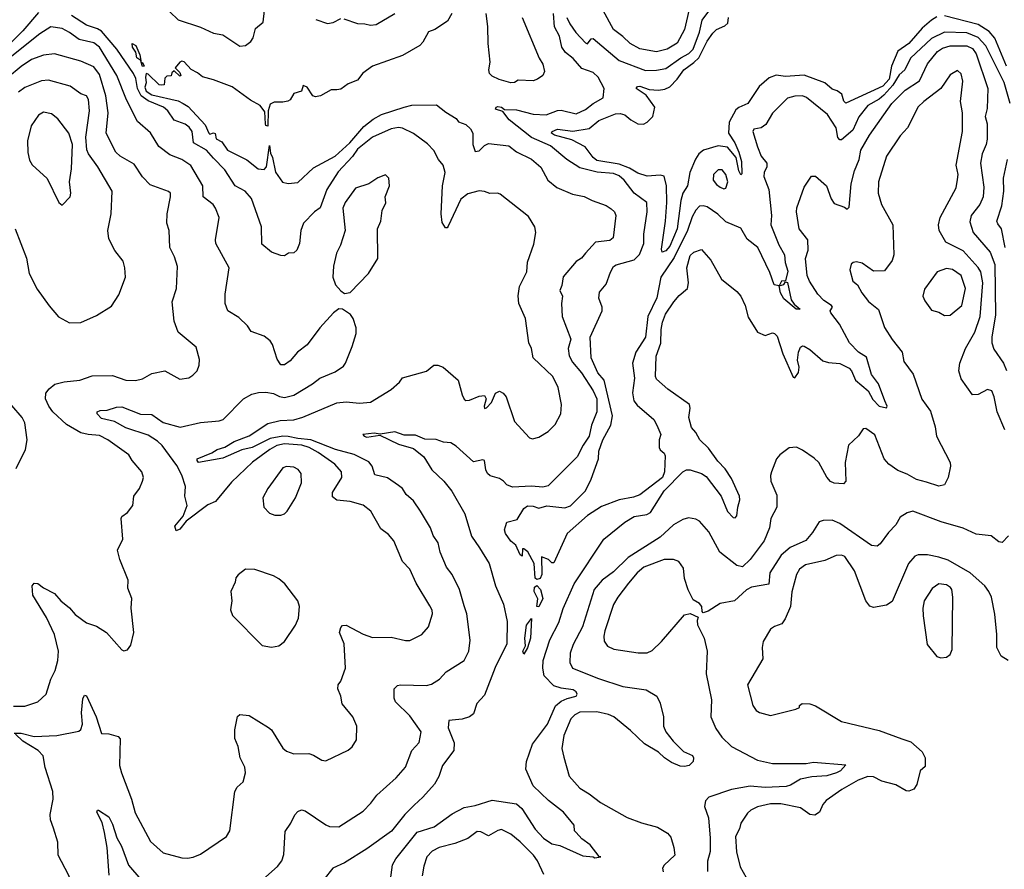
# Model space of a CAD drawing. Extents: x 1268547 to 1425625, y 515768 to 616754.
# Tile 369 of 507: x 1336078 to 1341345, y 589679 to 594223. Entities that reach past the tile are written whole.
import ezdxf

# ---------------------------------------------------------------- set-up
doc = ezdxf.new("R2010")
doc.units = 0

msp = doc.modelspace()

# ---------------------------------------------------------------- linework, layer by layer
at = {"layer": '0CON10XD'}
for points in [[(1339669.1, 594325), (1339635, 594170), (1339595, 594096.5), (1339540.8, 594065), (1339485, 594050), (1339395, 594067.1), (1339343.3, 594095), (1339305, 594133.5), (1339255, 594170), (1339154.8, 594354.8)], [(1336179.3, 594260.7), (1336095, 594162.7), (1335965, 594033.3)], [(1337315, 589567.5), (1337456.5, 589693.5), (1337479.5, 589725), (1337490.9, 589759.1), (1337498.6, 589881.4), (1337527.8, 589925), (1337549.1, 589970.9), (1337565, 589988.1), (1337585, 589996.7), (1337605, 589991.1), (1337715, 589916), (1337735, 589907.5), (1337785, 589905.7), (1337915, 589990.6), (1337957.1, 590032.9), (1337988.1, 590075), (1338091.4, 590168.6), (1338142.5, 590225), (1338175.7, 590315), (1338215, 590356.7), (1338225.5, 590415), (1338165, 590500.5), (1338087.8, 590575), (1338080.6, 590595), (1338081.2, 590645), (1338098.8, 590661.2), (1338114.4, 590665.6), (1338255, 590662.9), (1338280.4, 590669.6), (1338323.7, 590696.3), (1338360, 590735), (1338455.8, 590795), (1338481.1, 590845), (1338487.9, 590905), (1338469.2, 591045), (1338455, 591088.8), (1338430.4, 591175), (1338392.1, 591255), (1338361.8, 591295), (1338327.8, 591375), (1338316.7, 591425), (1338289.4, 591465), (1338275.5, 591505.5), (1338221.4, 591595), (1338185, 591649.2), (1338145, 591684.2), (1338125.6, 591715), (1338105, 591731.5), (1338045, 591772.2), (1337978.5, 591788.5), (1337963.3, 591835), (1337945, 591857.5), (1337866.9, 591896.9), (1337766.9, 591925), (1337635, 591976.6), (1337565, 591982.4), (1337515, 591994.3), (1337485, 591995.6), (1337417.4, 591982.6), (1337322.3, 591935), (1337267.1, 591922.9), (1337165, 591877.8), (1337035, 591854.5), (1337026.5, 591865), (1337027.1, 591875), (1337105, 591906.9), (1337134, 591925), (1337175, 591936.8), (1337225, 591967.3), (1337305, 591996.5), (1337405, 592063.3), (1337470.9, 592079.1), (1337545, 592083.4), (1337593.1, 592096.9), (1337775, 592172.9), (1337825, 592179.1), (1337895, 592172.5), (1337955, 592176.7), (1338065.5, 592244.5), (1338110, 592285), (1338125, 592306.7), (1338255, 592343.3), (1338292.5, 592375), (1338315, 592376), (1338343.6, 592363.6), (1338423.8, 592295), (1338445.7, 592215.7), (1338455, 592193.3), (1338465, 592186.2), (1338485, 592187.1), (1338535, 592209.4), (1338565, 592212.5), (1338573.3, 592195), (1338562, 592155), (1338565, 592143.3), (1338575, 592146.7), (1338601.2, 592175), (1338624, 592226), (1338645, 592236.2), (1338665, 592226.2), (1338680, 592205), (1338725, 592073.3), (1338805, 591986.2), (1338821.7, 591981.7), (1338855, 591990), (1338905, 592020), (1338943, 592057), (1338973.1, 592115), (1338975.6, 592165), (1338958.2, 592255), (1338929.5, 592315), (1338824, 592415), (1338816.4, 592463.6), (1338801.4, 592495), (1338784.4, 592625), (1338747.8, 592705), (1338743.7, 592746.3), (1338751.3, 592795), (1338790.4, 592875), (1338793.6, 592926.4), (1338827.8, 593022.2), (1338838.8, 593085), (1338833.1, 593115), (1338800.6, 593170.6), (1338649.1, 593289.1), (1338634.2, 593294.2), (1338592.7, 593292.7), (1338564.1, 593304.1), (1338535, 593307.1), (1338475, 593292.2), (1338437.1, 593262.9), (1338370.7, 593119.3), (1338365, 593110), (1338355, 593110), (1338337.7, 593137.7), (1338332.2, 593185), (1338340, 593335), (1338354.5, 593405), (1338344, 593444), (1338318.5, 593475), (1338293, 593523), (1338258.8, 593558.8), (1338185, 593614.4), (1338125, 593643.4), (1338105, 593646.8), (1338065, 593638.7), (1337965, 593594.7), (1337885, 593530.2), (1337858.4, 593491.6), (1337781.4, 593408.6), (1337721.1, 593315), (1337685, 593216.9), (1337654.4, 593195), (1337595.6, 593135), (1337582.5, 593095), (1337574.5, 593025), (1337560.6, 592989.4), (1337545, 592975.7), (1337515.9, 592974.1), (1337495, 592960), (1337475, 592960.8), (1337425, 592979.2), (1337372.9, 593022.9), (1337371.3, 593115), (1337317.2, 593267.2), (1337284.2, 593305), (1337231.4, 593335), (1337175, 593419.4), (1337115, 593481.9), (1337076.8, 593525), (1337008.5, 593565), (1337000.3, 593625), (1336985, 593648.8), (1336963.2, 593663.2), (1336905, 593685.4), (1336871.2, 593735), (1336846.7, 593755), (1336765, 593788.9), (1336727.5, 593815), (1336707.8, 593855), (1336698.9, 593908.9), (1336686.8, 593935), (1336596.8, 594065), (1336515, 594160.6), (1336495, 594173.4), (1336435, 594193.3), (1336355, 594246)], [(1338390, 594255), (1338366, 594215), (1338299.2, 594170.8), (1338265, 594158.5), (1338235, 594103.3), (1338217.8, 594085), (1338125, 594030.9), (1337965, 593974.4), (1337913.9, 593936.1), (1337885, 593899.2), (1337835, 593880.5), (1337795, 593851.1), (1337775, 593847.1), (1337745, 593848), (1337687.5, 593815), (1337660.5, 593810.5), (1337646.1, 593816.1), (1337615, 593862.5), (1337595, 593870), (1337585, 593840), (1337545, 593827.5), (1337524, 593795), (1337512.2, 593787.8), (1337485, 593780.8), (1337438.8, 593781.2), (1337418.6, 593771.4), (1337406.5, 593735), (1337405, 593653.8), (1337395, 593656.7), (1337392.7, 593665), (1337389.7, 593729.7), (1337365, 593764.5), (1337311.8, 593791.8), (1337215, 593862.9), (1337115, 593901.2), (1337055, 593916.7), (1337028.8, 593938.8), (1336995, 593956), (1336957, 593997), (1336945, 594000.8), (1336934.3, 593995.7), (1336910, 593965), (1336935, 593940), (1336940, 593925), (1336935, 593920), (1336905, 593950), (1336891.7, 593938.3), (1336888.3, 593921.7), (1336865, 593920), (1336855, 593910), (1336850, 593875), (1336835, 593873.3), (1336823.3, 593875), (1336765, 593931.4), (1336755, 593934.2), (1336750.4, 593915), (1336754.2, 593885), (1336747.5, 593862.5), (1336755, 593840.6), (1336785, 593820.7), (1336925, 593789.2), (1336951.8, 593775)], [(1336881.5, 594265), (1336925, 594222.2), (1337045, 594181.9), (1337115, 594150.6), (1337165, 594142.2), (1337255, 594081.4), (1337285, 594084), (1337315, 594105.8), (1337327.5, 594125), (1337340, 594175), (1337380.3, 594209.7), (1337388.3, 594271.7)], [(1337812, 594228), (1337885, 594201.9), (1337925, 594201.4), (1337955, 594192.9), (1337985, 594196.7), (1338085, 594255.7)], [(1338766.7, 594235), (1338857.4, 594017.4), (1338876, 593985), (1338886.2, 593945), (1338876.4, 593923.6), (1338847.5, 593905), (1338825, 593896), (1338745, 593898.5), (1338725, 593886.5), (1338704.5, 593885.5), (1338642.1, 593902.1), (1338605, 593920), (1338591.9, 593935), (1338587.5, 593955), (1338594.3, 593995), (1338584.4, 594095), (1338583, 594187), (1338573.5, 594255)], [(1341375.9, 593775), (1341345, 593886.7), (1341246.5, 594083.5), (1341205, 594127.4), (1341145, 594152.9), (1341025, 594156.5), (1340955, 594122.5), (1340842.6, 594017.4), (1340812.8, 593955), (1340782.4, 593927.6), (1340748.1, 593871.9), (1340700.5, 593819.5), (1340675, 593797.5), (1340615, 593763.5), (1340566.4, 593703.6), (1340535, 593631.6), (1340475, 593580), (1340465, 593580), (1340455, 593592.5), (1340445.7, 593645), (1340398.5, 593715), (1340286.6, 593806.6), (1340265.4, 593815.4), (1340225, 593813.6), (1340185, 593803.3), (1340105, 593722), (1340068.6, 593661.4), (1340045, 593644.5), (1340005, 593637.5), (1339999.2, 593625), (1340025, 593542), (1340045, 593492.9), (1340074.6, 593455), (1340074.6, 593435.4), (1340060.5, 593405), (1340059.5, 593385), (1340084.6, 593315), (1340099.2, 593175), (1340097, 593125), (1340138.5, 593018.5), (1340169.2, 592965), (1340172.1, 592925), (1340187.6, 592877.6), (1340175, 592826.7), (1340152.9, 592825), (1340140, 592800), (1340165, 592806), (1340175, 592820), (1340185, 592816.7), (1340204.4, 592724.4), (1340220.6, 592700.6), (1340252.5, 592675), (1340231.4, 592675), (1340165, 592729.1), (1340147.3, 592762.7), (1340140, 592800), (1340113.1, 592805), (1340091.2, 592871.2), (1340026.4, 593005), (1339969.1, 593049.1), (1339935, 593107.5), (1339855, 593140.8), (1339812.8, 593182.8), (1339755, 593222.3), (1339735, 593227.7), (1339715.3, 593224.7), (1339695, 593204.4), (1339675, 593168.9), (1339650.7, 593095), (1339579.7, 592950.3), (1339507.5, 592845), (1339486, 592735), (1339438.7, 592635), (1339424.9, 592525.1), (1339374.8, 592445), (1339356.7, 592385), (1339366.8, 592305), (1339356.3, 592226.3), (1339363.7, 592185), (1339381.3, 592161.3), (1339470, 592085), (1339486.2, 592055), (1339508.2, 592005), (1339498.9, 591975), (1339499.4, 591935), (1339505, 591922), (1339526.2, 591905), (1339530.8, 591890.8), (1339527.4, 591805), (1339517.3, 591775), (1339395, 591682.5), (1339361.3, 591668.7), (1339285, 591654.3), (1339190.8, 591619.2), (1339115, 591570.8), (1339006, 591475), (1338935, 591317.5), (1338925, 591317.5), (1338906.1, 591336.1), (1338870, 591350), (1338871.9, 591255), (1338862, 591235), (1338845, 591228.6), (1338835.6, 591235.6), (1338829.6, 591315), (1338796.2, 591376.2), (1338775, 591393.8), (1338767.5, 591392.5), (1338765.9, 591354.1), (1338755, 591360), (1338731.7, 591411.7), (1338705, 591433.8), (1338677.5, 591475), (1338672, 591495), (1338676.9, 591513.1), (1338684.7, 591535.3), (1338739.5, 591550.5), (1338775, 591609.5), (1338795, 591622.2), (1338825, 591620.8), (1338855, 591610.6), (1338897.1, 591622.9), (1338995, 591611.6), (1339025, 591622.2), (1339105, 591702.5), (1339135, 591765.6), (1339173.4, 591875), (1339175.6, 591915), (1339197.2, 591975), (1339239.5, 592055), (1339249.6, 592105), (1339204.4, 592294.4), (1339169.9, 592335), (1339135.3, 592415), (1339129.7, 592525), (1339194.5, 592665), (1339194.5, 592685), (1339176, 592734), (1339179.6, 592765), (1339215, 592808.5), (1339237.6, 592872.4), (1339255, 592902.2), (1339268.6, 592911.4), (1339365, 592939.2), (1339393.1, 592966.9), (1339416.1, 593025), (1339416.1, 593075), (1339434.7, 593195.3), (1339432.5, 593245), (1339364.5, 593294.5), (1339310.7, 593365), (1339285, 593387.4), (1339255, 593399.5), (1339166.7, 593406.7), (1339075, 593431.3), (1339005, 593474.8), (1338917.3, 593547.3), (1338815, 593593.3), (1338696.9, 593686.9), (1338661.9, 593731.9), (1338624, 593745), (1338626, 593755), (1338635, 593758.8), (1338655.4, 593755.4), (1338671.7, 593741.7), (1338735, 593740.9), (1338825, 593716.8), (1338895, 593714.4), (1338955, 593737.7), (1338975, 593739.7), (1339055, 593718.8), (1339105, 593741.6), (1339145, 593774.6), (1339199.2, 593805), (1339204.7, 593855), (1339172.2, 593915), (1339145, 593939.7), (1339085, 593961.9), (1339037.9, 594015), (1338997, 594047), (1338978.7, 594075), (1338966, 594135), (1338939, 594185), (1338932.9, 594255)], [(1339004, 594235), (1339020.4, 594200.4), (1339053.1, 594155), (1339105, 594099.2), (1339115, 594094.3), (1339135, 594120.6), (1339145, 594121.5), (1339285, 594004.2), (1339425, 593951.4), (1339485, 593953.4), (1339535, 593962.5), (1339615, 594019.5), (1339658.1, 594041.9), (1339680.7, 594065), (1339715.2, 594155.2), (1339729.5, 594220.5), (1339769.7, 594275)], [(1337663, 594223), (1337725, 594202), (1337755, 594207.5), (1337795, 594229.2)], [(1340985, 594237.6), (1340955, 594219.3), (1340905, 594176.9), (1340835.2, 594095), (1340775.3, 594054.7), (1340741.1, 593975), (1340729.1, 593905), (1340695, 593866.5), (1340496.5, 593776.5), (1340486.3, 593786.3), (1340475.9, 593825), (1340451.7, 593841.7), (1340425, 593851.1), (1340385.8, 593885.8), (1340275, 593926.8), (1340175, 593918.3), (1340125, 593926.9), (1340087.4, 593912.6), (1340033.2, 593865), (1339973.1, 593775), (1339925, 593753.8), (1339909.3, 593740.7), (1339873.7, 593675), (1339870, 593615), (1339903.5, 593565), (1339924.7, 593515), (1339939.7, 593465), (1339941.7, 593398.3), (1339935, 593393.1), (1339925, 593413.8), (1339911.1, 593485), (1339865, 593540.6), (1339815, 593548.5), (1339736.7, 593525), (1339710.4, 593505), (1339693.1, 593476.9), (1339663.1, 593405), (1339650.8, 593335), (1339625.5, 593294.5), (1339615.2, 593255), (1339595, 593104.5), (1339555, 593012.1), (1339535, 592986.5), (1339515, 592979.4), (1339511.1, 592995), (1339533, 593145), (1339539.6, 593245), (1339537.3, 593335), (1339526, 593386), (1339505, 593392.1), (1339435.4, 593385.4), (1339385, 593402.2), (1339339.2, 593429.2), (1339285, 593449.8), (1339165, 593469.6), (1339145.6, 593485), (1339103.6, 593543.6), (1339031.1, 593581.1), (1338938.6, 593605), (1338922.2, 593615), (1338927.1, 593625), (1338955, 593637.3), (1339036.7, 593626.7), (1339125, 593640.7), (1339175.7, 593684.3), (1339265, 593718.5), (1339290.6, 593720.6), (1339315, 593714), (1339346.6, 593686.6), (1339385, 593665.2), (1339415, 593664.2), (1339435, 593674.2), (1339465.6, 593705), (1339475.3, 593755), (1339428.4, 593818.4), (1339375.6, 593855), (1339382, 593865), (1339395, 593867.7), (1339445, 593850), (1339495, 593846.4), (1339529.6, 593850.4), (1339556.5, 593863.5), (1339595.8, 593904.2), (1339630.9, 593955), (1339685, 593993.4), (1339710.4, 594019.6), (1339755, 594107.5), (1339785, 594151.1), (1339805, 594170), (1339850.8, 594189.2), (1339866.5, 594203.5), (1339869.3, 594235)], [(1341356.7, 593975), (1341294.1, 594124.1), (1341265, 594160.2), (1341205, 594197.7), (1341025, 594243.2)], [(1337525, 592398.8), (1337495, 592376.7), (1337475, 592376.7), (1337455, 592407.5), (1337430.8, 592485), (1337418, 592505), (1337385, 592529.4), (1337315.8, 592555.8), (1337295.7, 592585), (1337250, 592630), (1337191.2, 592665), (1337177.5, 592705), (1337176.7, 592755), (1337198.1, 592895), (1337127.8, 593025), (1337125.6, 593045), (1337144.6, 593164.6), (1337126.2, 593215), (1337113.1, 593235), (1337059.1, 593275), (1337056.9, 593335), (1336992.7, 593442.7), (1336944.4, 593475), (1336880.7, 593500.7), (1336822, 593545), (1336777.1, 593617.1), (1336707.7, 593677.7), (1336650, 593795), (1336596.7, 593925), (1336505, 594076.3), (1336475, 594099.3), (1336396, 594116), (1336345, 594154.7), (1336305, 594175.4), (1336245, 594185.4), (1336185, 594147.8), (1336000.2, 593999.8)], [(1336735, 593971.9), (1336727.6, 593996.1), (1336725.1, 594004.4), (1336705, 594019.2), (1336698.8, 594048.8), (1336681.2, 594075), (1336680, 594095), (1336698.5, 594085), (1336720, 594035), (1336725.1, 594004.4), (1336726.4, 593996.4), (1336727.6, 593996.1), (1336735, 593993.8), (1336743.3, 593975), (1336735, 593971.9)], [(1336045, 590551.4), (1336105, 590551.4), (1336175, 590574.3), (1336219.2, 590615), (1336245, 590696.7), (1336268.3, 590741.7), (1336281.9, 590795), (1336286.4, 590845), (1336264, 590934), (1336220.5, 591025), (1336148, 591145), (1336143.8, 591195), (1336155, 591210), (1336175, 591207.5), (1336204.6, 591184.6), (1336264.6, 591154.6), (1336297.8, 591115), (1336345, 591077.5), (1336375, 591041.9), (1336435, 590997.5), (1336489.5, 590979.5), (1336542.5, 590945), (1336625, 590853.3), (1336635, 590847.5), (1336655, 590852.5), (1336671.7, 590878.3), (1336688, 590945), (1336674.1, 591075.9), (1336677.7, 591127.7), (1336657, 591183), (1336658, 591225), (1336614, 591335), (1336601.2, 591385), (1336628.8, 591445), (1336620, 591555), (1336624, 591566), (1336655, 591586.7), (1336684, 591625), (1336688, 591675), (1336718, 591715), (1336735.4, 591754.6), (1336739.5, 591775), (1336730.6, 591805), (1336680, 591865), (1336662.5, 591895), (1336549.2, 591975), (1336505, 591999.6), (1336445, 592003.8), (1336405, 592013.3), (1336328.2, 592058.2), (1336256, 592126), (1336233.2, 592155), (1336216.2, 592195), (1336218.1, 592225), (1336235, 592248), (1336266.7, 592273.3), (1336315, 592285.4), (1336400, 592295), (1336465, 592318.2), (1336575, 592319.5), (1336645, 592294.5), (1336697.6, 592292.4), (1336735, 592301.4), (1336785, 592330), (1336855, 592344.3), (1336935, 592300), (1336981.9, 592308.1), (1337005, 592320.8), (1337026.9, 592345), (1337038, 592375), (1337040, 592405), (1337022.3, 592472.3), (1336925, 592552.5), (1336905, 592610), (1336894.2, 592714.2), (1336917.5, 592785), (1336922.7, 592902.7), (1336906.9, 592955), (1336881.1, 593005), (1336876.7, 593095), (1336865.4, 593135.4), (1336866.9, 593185), (1336885.4, 593275), (1336884.5, 593294.5), (1336874.5, 593304.5), (1336775, 593340), (1336735, 593383.1), (1336690.5, 593450.5), (1336615, 593492.1), (1336591.8, 593515), (1336540, 593615), (1336551.9, 593725), (1336538.1, 593815), (1336505, 593929.5), (1336475, 593971.5), (1336405, 594001.3), (1336265, 594039.3), (1336205, 594033.6), (1336140.8, 594009.2), (1336085, 593972.1), (1335938.3, 593851.7)], [(1338055.6, 589584.4), (1338072.8, 589702.8), (1338089.7, 589735), (1338205, 589877), (1338295, 589906.8), (1338391.8, 589975), (1338455, 590010), (1338515, 590021.1), (1338605, 590048.9), (1338735, 590029.3), (1338763.3, 590005), (1338835, 589893.5), (1338880.4, 589845), (1338925, 589815.4), (1338967, 589807), (1339091.2, 589751.2), (1339146.4, 589746.4), (1339155, 589740), (1339187.5, 589745), (1339178.3, 589748.3), (1339129.8, 589809.8), (1339085, 589842.5), (1339054, 589875), (1339046.7, 589885), (1339043.3, 589915), (1338987.3, 589985), (1338907.5, 590047.5), (1338824.6, 590125), (1338785.4, 590215), (1338788.8, 590255), (1338821, 590349), (1338901.3, 590455), (1338945, 590553.8), (1338975, 590577.9), (1339006.7, 590593.3), (1339055.4, 590604.6), (1339060, 590615), (1339055, 590627.5), (1339038.3, 590638.3), (1338975, 590647.8), (1338935, 590660.5), (1338883.4, 590713.4), (1338875.8, 590755), (1338878.9, 590795), (1338914.4, 590905.6), (1338961.3, 590998.7), (1338985.3, 591074.7), (1339043.9, 591206.1), (1339201.9, 591445), (1339315.7, 591535), (1339365, 591565.5), (1339432.9, 591577.1), (1339452, 591588), (1339525, 591703.8), (1339625, 591803.9), (1339645, 591814.7), (1339665, 591815.2), (1339725, 591795.7), (1339749.9, 591779.9), (1339830, 591675), (1339865, 591591.9), (1339895, 591560), (1339905, 591558), (1339915, 591570), (1339919.5, 591615), (1339929.6, 591655), (1339928.5, 591675), (1339885, 591768.6), (1339851, 591821), (1339812.2, 591862.2), (1339762.1, 591932.1), (1339715.6, 591975), (1339695.6, 592015), (1339671.5, 592041.5), (1339657.5, 592095), (1339664.4, 592145), (1339661.4, 592165), (1339546, 592246), (1339485, 592300), (1339479.2, 592315), (1339483.2, 592423.2), (1339507.6, 592492.4), (1339508.8, 592565), (1339516.7, 592605), (1339532.9, 592647.1), (1339576.4, 592713.6), (1339605, 592748.5), (1339650.5, 592785), (1339655.4, 592814.6), (1339646.7, 592895), (1339665, 592962.5), (1339685, 592980), (1339725, 592994.2), (1339775, 592937.5), (1339831.4, 592835), (1339915, 592769.1), (1339935.4, 592745), (1339958.5, 592695), (1339975, 592632), (1340025, 592552), (1340065, 592534.2), (1340105, 592548), (1340116.2, 592545), (1340129.8, 592529.8), (1340160.8, 592435), (1340215, 592311.2), (1340225, 592308), (1340245, 592335.8), (1340248, 592365), (1340238.2, 592401.8), (1340243.8, 592445), (1340255, 592470.8), (1340265, 592478.6), (1340275, 592476.7), (1340305, 592458.5), (1340375, 592398.9), (1340405, 592389.4), (1340465, 592383.6), (1340515, 592359.3), (1340528.4, 592345), (1340548.4, 592295), (1340617.6, 592237.6), (1340641.6, 592191.6), (1340675, 592156.4), (1340715, 592146.2), (1340718.5, 592155), (1340705.4, 592185), (1340672.3, 592275), (1340634, 592325), (1340607.2, 592417.2), (1340565, 592445.3), (1340516.4, 592495), (1340462.7, 592595), (1340416.5, 592655), (1340414.4, 592665), (1340425.8, 592685), (1340420.8, 592695), (1340380.5, 592720.5), (1340347.8, 592755), (1340302.9, 592825), (1340290.8, 592855), (1340281.8, 592945), (1340295, 592990), (1340293.8, 593045), (1340247.5, 593105), (1340233.8, 593195), (1340235.9, 593215.9), (1340275, 593326.2), (1340314.5, 593385.5), (1340335, 593385.8), (1340394.3, 593335), (1340419.5, 593265), (1340435, 593239.6), (1340490.5, 593220.5), (1340505, 593210), (1340515, 593220), (1340525.8, 593345), (1340542.9, 593415), (1340568, 593475), (1340578.2, 593525), (1340623.8, 593605), (1340743.4, 593775), (1340815, 593845.9), (1340891.6, 593895), (1340935, 593987.3), (1340987.8, 594052.2), (1341015, 594070.9), (1341055, 594082.5), (1341145, 594082.2), (1341175, 594068.6), (1341195, 594040.4), (1341256.4, 593855), (1341252.9, 593747.1), (1341243.4, 593705), (1341253.3, 593665), (1341253.8, 593583.8), (1341248.9, 593555), (1341226.9, 593505), (1341218.2, 593455), (1341236.3, 593326.3), (1341232.7, 593275), (1341214.6, 593235), (1341167.5, 593175), (1341160.8, 593140.8), (1341177.7, 593085), (1341269.5, 592979.5), (1341295, 592914.2), (1341298.5, 592645), (1341277.7, 592525), (1341279.1, 592495), (1341289.9, 592459.9), (1341340.2, 592385), (1341357, 592347)], [(1341348.6, 592028.6), (1341307.4, 592125), (1341291.2, 592205), (1341278.5, 592238.5), (1341255, 592245.8), (1341205, 592218.1), (1341175, 592216), (1341115, 592301.2), (1341101.4, 592345), (1341107.5, 592385), (1341137.8, 592465), (1341187.6, 592552.4), (1341216.5, 592635), (1341230.8, 592815), (1341218.7, 592875), (1341205, 592898.2), (1341125, 592986.2), (1341032.7, 593032.7), (1340996.5, 593095), (1340993.3, 593125), (1341001.1, 593165), (1341087.2, 593322.8), (1341095, 593367.5), (1341097.8, 593395), (1341086.7, 593445), (1341120.8, 593625), (1341121.3, 593725), (1341110.4, 593785), (1341123.4, 593893.4), (1341115, 593933.3), (1341095, 593951.2), (1341055, 593927.1), (1341005.7, 593855), (1340913.9, 593786.1), (1340883.6, 593756.4), (1340826.9, 593645), (1340788.1, 593601.9), (1340715, 593492), (1340672.2, 593355), (1340670, 593295), (1340687.5, 593235), (1340749.4, 593125), (1340753.3, 592965), (1340745.4, 592934.6), (1340705, 592880), (1340645, 592878), (1340585, 592920.8), (1340555, 592927.1), (1340536.1, 592923.9), (1340526.7, 592915), (1340518, 592885), (1340534, 592825), (1340560, 592805), (1340582.4, 592762.4), (1340618.8, 592715), (1340672.9, 592672.9), (1340705, 592576.7), (1340745, 592513.3), (1340798.8, 592445), (1340808, 592395), (1340857.9, 592327.9), (1340903.7, 592193.7), (1340949.5, 592129.5), (1340975.6, 592045), (1340982.9, 591995), (1341054.7, 591854.7), (1341057.7, 591835), (1341044.5, 591775), (1341024.4, 591735.6), (1340995, 591728.1), (1340929.4, 591749.4), (1340875, 591763.1), (1340825, 591792.9), (1340775, 591812.7), (1340727.5, 591845), (1340701.9, 591875), (1340653.3, 592003.3), (1340605, 592036.7), (1340590, 592035), (1340565, 591997.5), (1340512.3, 591947.7), (1340492.9, 591855), (1340497.5, 591755), (1340485, 591740), (1340435, 591743.8), (1340415, 591752.5), (1340395, 591776.2), (1340352.5, 591855), (1340328.3, 591878.3), (1340265, 591921.2), (1340233, 591937), (1340195, 591932.5), (1340143.6, 591896.4), (1340126.4, 591873.6), (1340100, 591805), (1340093.8, 591785), (1340096.2, 591755), (1340129.1, 591679.1), (1340128.5, 591615), (1340095.6, 591555), (1340088.9, 591505), (1340061.1, 591435), (1339986.2, 591336.2), (1339945, 591297.1), (1339915, 591303.1), (1339823.8, 591375), (1339765, 591484.2), (1339715, 591540), (1339695, 591550.8), (1339655, 591558.9), (1339625, 591550.5), (1339575, 591520.5), (1339503.3, 591455), (1339332.6, 591347.4), (1339255, 591269.7), (1339194.4, 591225.6), (1339151.8, 591175), (1339088.8, 590975), (1339039.2, 590880.8), (1339023.4, 590835), (1339020.4, 590785), (1339034.7, 590754.7), (1339175, 590699.3), (1339305, 590656.1), (1339428.5, 590638.5), (1339486, 590605), (1339505, 590567.5), (1339521.4, 590495), (1339521.9, 590445), (1339534.4, 590415), (1339573.5, 590363.5), (1339628.9, 590308.9), (1339677.7, 590287.7), (1339683.3, 590275), (1339680, 590255), (1339658.8, 590235), (1339635, 590228.1), (1339611.1, 590231.1), (1339565, 590249.5), (1339526.7, 590275), (1339495, 590305.5), (1339419.5, 590349.5), (1339345, 590422.2), (1339256, 590495), (1339227.4, 590507.4), (1339165, 590520.6), (1339075, 590519.8), (1339047.3, 590505), (1339026.2, 590483.8), (1338988.2, 590395), (1338977.8, 590325), (1338988, 590278)], [(1336345, 592602), (1336405, 592604), (1336489.1, 592640.9), (1336569.7, 592690.3), (1336609.1, 592750.9), (1336643.8, 592845), (1336641.2, 592895), (1336631.7, 592931.7), (1336587.7, 592987.7), (1336555, 593050), (1336549.2, 593095), (1336566.9, 593185), (1336572.9, 593305), (1336496.8, 593435), (1336445.9, 593505), (1336437.3, 593527.3), (1336431.7, 593595), (1336451.1, 593735), (1336445.8, 593795.7), (1336435.6, 593815), (1336405, 593826.7), (1336347.9, 593867.9), (1336231.3, 593898.7), (1336195, 593895.5), (1336105, 593860), (1336071.8, 593835)], [(1336951.8, 593775), (1336979.1, 593759.1), (1337069.7, 593659.7), (1337089.7, 593615), (1337095, 593610.5), (1337115, 593616.8), (1337123.3, 593613.3), (1337128.9, 593585), (1337159.6, 593569.6), (1337189.6, 593525), (1337292.5, 593472.5), (1337352.9, 593425), (1337385, 593421.1), (1337398.1, 593435), (1337415, 593550), (1337418.8, 593508.8), (1337430, 593485), (1337447, 593407), (1337484.3, 593354.3), (1337515, 593346.2), (1337565, 593352.5), (1337649.1, 593430.9), (1337765, 593493), (1337843.3, 593565), (1337918.8, 593651.2), (1337969.1, 593690.9), (1338013.9, 593716.1), (1338135.5, 593755), (1338175, 593766.3), (1338307.8, 593767.8), (1338357.3, 593727.3), (1338412, 593695), (1338425.9, 593675.9), (1338465, 593661.9), (1338489.7, 593639.7), (1338502.3, 593615), (1338501.5, 593555), (1338515, 593518), (1338535, 593521.1), (1338565, 593550.6), (1338585, 593560), (1338695, 593547.3), (1338735, 593515.4), (1338815, 593476.4), (1338865, 593434), (1338903.1, 593365), (1338951.5, 593325), (1339035, 593290), (1339097.5, 593277.5), (1339140.8, 593255), (1339215, 593228.8), (1339241.5, 593211.5), (1339260, 593195), (1339266.2, 593175), (1339253.3, 593056.7), (1339235, 593042.1), (1339157.7, 593032.3), (1339105, 592973.3), (1339082.7, 592947.3), (1339055, 592928.8), (1338985, 592847.1), (1338978.6, 592801.4), (1338966.7, 592775), (1338982, 592745), (1338975.7, 592704.3), (1338979.6, 592635), (1339026.2, 592515), (1339012.3, 592465), (1339017.3, 592425), (1339035, 592391.8), (1339084.1, 592335), (1339145, 592238.1), (1339164.7, 592194.7), (1339164.7, 592125), (1339137.5, 592055), (1339124.6, 591995), (1339092, 591948), (1339059.6, 591885), (1338905, 591730.5), (1338876.5, 591723.5), (1338815, 591727.7), (1338715, 591722.5), (1338684, 591735), (1338666, 591755), (1338645, 591769.4), (1338595, 591783.4), (1338580.7, 591795), (1338571.9, 591815), (1338565, 591865.7), (1338555, 591868.9), (1338505, 591858.1), (1338412.1, 591942.1), (1338385, 591959.4), (1338345, 591963.1), (1338305, 591977.5), (1338245, 591980), (1338195, 592000), (1338135, 592001.1), (1338085, 592018.5), (1338005.8, 592005.8), (1337975, 592010.8), (1337913.8, 592005), (1337920, 591995), (1337935, 591990.6), (1338005, 592000), (1338103.5, 591953.5), (1338185, 591929.6), (1338239.4, 591885), (1338283.1, 591815), (1338346.9, 591755), (1338390.5, 591700.5), (1338459.2, 591579.2), (1338495, 591460), (1338537.8, 591397.8), (1338588.5, 591315), (1338622.9, 591195), (1338666.2, 591096.2), (1338685.4, 591005), (1338683.1, 590885), (1338622.1, 590757.9), (1338565, 590610.8), (1338523.5, 590565), (1338505, 590510), (1338485, 590494.3), (1338445, 590481.4), (1338374.2, 590475), (1338370, 590435), (1338402.9, 590355), (1338400, 590315), (1338339.1, 590235), (1338319.8, 590175), (1338297.1, 590135), (1338235.3, 590065), (1338187.5, 590022.5), (1338137.4, 589972.6), (1338066.5, 589883.5), (1337935, 589788.2), (1337815, 589712.9), (1337753.3, 589685), (1337705.8, 589624.2)], [(1336305, 593230), (1336347.5, 593275), (1336350.8, 593295), (1336344.2, 593355), (1336354.5, 593425), (1336361.3, 593555), (1336340.6, 593615), (1336282.1, 593692.1), (1336248.8, 593718.8), (1336205, 593728.6), (1336178.6, 593711.4), (1336140, 593655), (1336118.9, 593575), (1336121.7, 593511.7), (1336131.1, 593471.1), (1336145, 593446.7), (1336224.1, 593374.1), (1336287.5, 593245), (1336305, 593230)], [(1341350.5, 593005), (1341330.3, 593105), (1341310.2, 593130.2), (1341306, 593145), (1341332, 593228), (1341341.9, 593305), (1341341.2, 593375), (1341362.9, 593475)], [(1339845, 593318.6), (1339855, 593322), (1339866, 593355), (1339855, 593394.2), (1339835, 593420), (1339815, 593419.4), (1339790, 593395), (1339787.5, 593365), (1339805, 593341.1), (1339825, 593326.7), (1339845, 593318.6)], [(1337815, 592759.2), (1337845, 592762.9), (1337943.3, 592865), (1337994.4, 592945), (1337992, 593105), (1338010, 593145), (1338017.3, 593202.7), (1338036.4, 593243.6), (1338033.8, 593275), (1338056, 593335), (1338053.3, 593375), (1338035, 593392.5), (1337993, 593377), (1337945.5, 593344.5), (1337875, 593322.5), (1337818.6, 593245), (1337806.9, 593215), (1337818.5, 593095), (1337793.7, 593016.3), (1337773.1, 592975), (1337757.1, 592905), (1337752.9, 592845), (1337766.7, 592805), (1337795, 592771.9), (1337815, 592759.2)], [(1336054.5, 593105), (1336115, 592947.5), (1336128.1, 592865), (1336172.2, 592782.2), (1336235, 592692), (1336285, 592634), (1336345, 592602)], [(1341025, 592641.5), (1341055, 592643.3), (1341117.9, 592695), (1341137.3, 592785), (1341114.2, 592854.2), (1341067.1, 592887.1), (1341035, 592892.9), (1340985.3, 592874.7), (1340918, 592782), (1340908.5, 592745), (1340919.5, 592719.5), (1340955, 592670), (1340995, 592658.5), (1341025, 592641.5)], [(1336047.5, 590407.5), (1336085, 590407.8), (1336155, 590389.8), (1336275.8, 590394.2), (1336395, 590417.5), (1336405, 590426.2), (1336414.6, 590455.4), (1336408, 590515), (1336415, 590590), (1336425, 590610), (1336435, 590607.5), (1336486.8, 590495), (1336515, 590406.2), (1336555, 590404.2), (1336605, 590388.8), (1336615, 590377.5), (1336612.2, 590235), (1336623.3, 590195), (1336676.5, 590055), (1336695, 589981.2), (1336777.6, 589827.6), (1336845, 589767.5), (1336945, 589740.9), (1336975, 589738.2), (1337006.3, 589743.7), (1337045, 589760.8), (1337185, 589854), (1337202.9, 589885), (1337228.9, 590095), (1337240.9, 590119.1), (1337273.4, 590146.6), (1337286.2, 590195), (1337282.2, 590225), (1337257.8, 590275), (1337246.7, 590335), (1337229.3, 590379.3), (1337229.5, 590425), (1337243.9, 590496.1), (1337255, 590506.7), (1337305, 590502), (1337408.1, 590438.1), (1337425.8, 590425), (1337485, 590326), (1337505, 590310.8), (1337545, 590296), (1337625, 590298.6), (1337650.3, 590290.3), (1337695, 590262.5), (1337715, 590260), (1337834.3, 590315.7), (1337855.7, 590334.3), (1337878.8, 590371.2), (1337881.2, 590445), (1337860.8, 590495), (1337803.7, 590563.7), (1337795.4, 590605.4), (1337779.2, 590645), (1337781.2, 590665), (1337796, 590685), (1337820.8, 590755), (1337814.5, 590885), (1337789.2, 590945), (1337795, 590972.5), (1337805, 590983.3), (1337825, 590984), (1337915, 590936.5), (1337965, 590919.5), (1338065, 590921.1), (1338141.9, 590901.9), (1338165, 590903.1), (1338229.2, 590935), (1338265.6, 590975), (1338286.9, 591045), (1338284.4, 591065), (1338272.5, 591087.5), (1338198.5, 591208.5), (1338165, 591284), (1338125.4, 591325.4), (1338080, 591435), (1338050.2, 591470.2), (1338009.4, 591499.4), (1337957.1, 591595), (1337915, 591626.9), (1337845, 591646.6), (1337773.6, 591653.6), (1337751.1, 591671.1), (1337751.5, 591695), (1337801.8, 591775), (1337798.8, 591805), (1337763.8, 591845), (1337675, 591908), (1337626.1, 591935), (1337586.8, 591946.8), (1337495, 591954.6), (1337454, 591946), (1337415.3, 591925), (1337323.3, 591856.7), (1337210.7, 591749.3), (1337125, 591646), (1337085, 591627.5), (1336969.1, 591540.9), (1336935, 591497.5), (1336915, 591490), (1336907.5, 591515), (1336952, 591568), (1336973.1, 591625), (1336961.8, 591675), (1336964.6, 591725.4), (1336945, 591787.1), (1336917.8, 591837.8), (1336840, 591945), (1336815, 591969.2), (1336765, 592000), (1336645, 592039.2), (1336585, 592073), (1336515, 592089.8), (1336492.7, 592115), (1336493.1, 592125), (1336508.1, 592131.9), (1336545, 592135.3), (1336595, 592151.3), (1336625, 592152.4), (1336725, 592113.9), (1336785, 592111.1), (1336845, 592069.1), (1336936.9, 592043.1), (1337045, 592068.8), (1337145, 592076.9), (1337166.2, 592085), (1337275.5, 592194.5), (1337319.7, 592220.3), (1337355, 592229.2), (1337395, 592230), (1337435, 592223.8), (1337467.8, 592207.8), (1337495, 592202.9), (1337543.8, 592215), (1337644.2, 592275), (1337683.8, 592306.2), (1337765, 592340), (1337809.7, 592370.3), (1337820.8, 592385), (1337855.7, 592474.3), (1337877.5, 592545), (1337878, 592575), (1337862, 592625), (1337846.7, 592646.7), (1337805, 592673.8), (1337785, 592676.7), (1337756.7, 592655), (1337683.8, 592575), (1337615, 592484), (1337563.8, 592445), (1337525, 592398.8)], [(1336058.3, 591821.7), (1336108.6, 591925), (1336117.1, 591975), (1336105, 592067.5), (1336092, 592095), (1336035, 592160)], [(1337443.6, 591573.6), (1337475, 591573.8), (1337495, 591580), (1337508.8, 591595), (1337553.8, 591665), (1337585.8, 591745), (1337584, 591795), (1337567, 591817), (1337545, 591830), (1337505, 591834), (1337485, 591826.2), (1337405.8, 591715), (1337379.2, 591665), (1337383.8, 591615), (1337414.1, 591584.1), (1337443.6, 591573.6)], [(1341367, 591463), (1341333, 591427), (1341315, 591430), (1341275, 591461.9), (1341195, 591471.9), (1341125, 591504.3), (1341008.1, 591538.1), (1340855, 591594.3), (1340825, 591585.8), (1340788.3, 591561.7), (1340765, 591521.2), (1340725, 591480), (1340681.2, 591418.8), (1340665, 591407.5), (1340635, 591410), (1340465, 591528.9), (1340425, 591546.2), (1340375.5, 591544.5), (1340355, 591536.9), (1340319.5, 591480.5), (1340283, 591437), (1340200.1, 591399.9), (1340151.5, 591358.5), (1340090.7, 591265), (1340085, 591204.4), (1339992.1, 591187.9), (1339966.7, 591173.3), (1339902, 591115), (1339825, 591101.4), (1339760.7, 591059.3), (1339735, 591050), (1339728.3, 591058.3), (1339726.7, 591085), (1339715, 591100), (1339680.8, 591120.8), (1339654.4, 591174.4), (1339634.4, 591234.4), (1339629.3, 591289.3), (1339604.5, 591324.5), (1339575, 591335.6), (1339525, 591336.1), (1339416.9, 591295), (1339381.5, 591265), (1339335, 591209.5), (1339277.3, 591135), (1339255, 591095.8), (1339207.8, 590955), (1339202.2, 590925), (1339205, 590900), (1339221.7, 590871.7), (1339256.4, 590856.4), (1339386.1, 590836.1), (1339435, 590836.9), (1339461.1, 590848.9), (1339511.9, 590898.1), (1339635, 591040), (1339665, 591046.7), (1339708.3, 591028.3), (1339701.2, 591008.8), (1339704, 590986), (1339740, 590915), (1339756.2, 590846.2), (1339750, 590725), (1339779.4, 590585), (1339775.7, 590494.3), (1339802.4, 590432.4), (1339834.5, 590385), (1339886.3, 590336.3), (1340025, 590263.2), (1340105, 590244.6), (1340285, 590245.4), (1340325, 590252.1), (1340497, 590237), (1340468.2, 590205), (1340447.5, 590195), (1340395, 590178.8), (1340315.9, 590174.1), (1340255, 590160.5), (1340201.4, 590128.6), (1340177.9, 590122.1), (1340065, 590116.6), (1339985, 590123.9), (1339885, 590105.7), (1339765, 590065.5), (1339747.5, 590045), (1339742, 590015), (1339762.5, 589955), (1339770.9, 589845), (1339770.8, 589775), (1339757.8, 589722.2), (1339757.7, 589667.7)], [(1341365, 590796.2), (1341328.3, 590818.3), (1341304.3, 590865), (1341304.5, 590935.5), (1341294.4, 591044.4), (1341275.8, 591135), (1341262.5, 591165), (1341240.8, 591195), (1341162.2, 591265), (1341045, 591332), (1340995, 591349.2), (1340935, 591360.4), (1340885, 591361.2), (1340867.1, 591352.9), (1340833.3, 591315), (1340745, 591110.6), (1340715, 591091.1), (1340645, 591078.9), (1340625, 591087.1), (1340604.5, 591115), (1340543.3, 591275), (1340492.6, 591352.6), (1340475, 591358.9), (1340445, 591357.3), (1340385, 591331.1), (1340282.4, 591307.6), (1340250, 591285), (1340233.5, 591256.5), (1340207.9, 591162.1), (1340201.8, 591085), (1340172, 591018), (1340155, 590991.2), (1340115, 590978), (1340095, 590962.5), (1340055, 590896.7), (1340050, 590865), (1340053.8, 590805), (1339971.4, 590665), (1339999.4, 590555), (1340018.3, 590528.3), (1340035, 590516.9), (1340095, 590501.9), (1340230, 590535), (1340250, 590545), (1340250, 590555), (1340263.6, 590566.4), (1340305, 590563.3), (1340335, 590553.3), (1340475, 590469.4), (1340675, 590422.2), (1340796.4, 590376.4), (1340845, 590361.2), (1340905, 590308.1), (1340922.1, 590275), (1340921.2, 590228.8), (1340894.2, 590205), (1340877.1, 590132.9), (1340861.7, 590108.3), (1340835, 590096.9), (1340819.3, 590099.3), (1340765, 590131.4), (1340690.4, 590150.4), (1340645, 590173.1), (1340615, 590176.1), (1340562.5, 590155), (1340475.8, 590105), (1340392.7, 590047.3), (1340374, 590026), (1340355.6, 589985), (1340331.1, 589968.9), (1340305, 589972.7), (1340255, 590007.3), (1340149, 590029), (1340095, 590029.8), (1340025, 590013.1), (1339988.6, 589995), (1339971.4, 589978.6), (1339935.5, 589925), (1339927.8, 589895), (1339907.3, 589855), (1339912.2, 589772.2), (1339932.4, 589692.4), (1339965, 589635.8)], [(1337425, 590866.7), (1337465, 590873.3), (1337495, 590897.5), (1337552.9, 590985), (1337568.6, 591021.4), (1337574.5, 591085), (1337566.5, 591115), (1337495.4, 591205.4), (1337465, 591232.9), (1337435, 591248.9), (1337335, 591282.9), (1337285.8, 591284.2), (1337246.1, 591253.9), (1337235, 591237.5), (1337231.2, 591215), (1337206.7, 591165), (1337213.3, 591115), (1337206.4, 591066.4), (1337216.1, 591036.1), (1337375, 590876.7), (1337425, 590866.7)], [(1338855, 591081.9), (1338844.4, 591085), (1338848.9, 591125), (1338830.4, 591165), (1338832, 591188), (1338845, 591196.9), (1338863.8, 591175), (1338876.6, 591126.6), (1338855, 591081.9)], [(1341005, 590810), (1341035, 590813.8), (1341055, 590827.5), (1341066, 590855), (1341070, 591135), (1341064.3, 591175), (1341056.9, 591186.9), (1341035, 591200), (1340995, 591205.7), (1340959.7, 591180.3), (1340915.8, 591115), (1340908.6, 591075), (1340910.6, 591035), (1340931.7, 590881.7), (1340985, 590816.7), (1341005, 590810)], [(1338775, 590828.8), (1338769.2, 590845), (1338782.9, 590875), (1338780.8, 590915), (1338789.6, 590985), (1338815, 591020), (1338811.3, 590915), (1338795, 590864), (1338775, 590828.8)], [(1336045, 589250), (1336185, 589325.6), (1336225, 589340), (1336300, 589390), (1336340, 589435), (1336365, 589510), (1336386.4, 589523.6), (1336339.8, 589649.8), (1336284.4, 589755), (1336281.9, 589825), (1336258.3, 589898.3), (1336243.3, 589943.3), (1336241.8, 589971.8), (1336257.1, 590055), (1336255.3, 590095), (1336215, 590223.3), (1336203.8, 590285), (1336176.9, 590315), (1336095, 590363.6), (1336055, 590401.4)], [(1338988, 590278), (1339017.6, 590177.6), (1339075, 590113.6), (1339125, 590083.3), (1339185, 590035.7), (1339326.9, 589956.9), (1339405, 589927.3), (1339490, 589905), (1339543, 589873), (1339561.2, 589851.2), (1339577.5, 589795), (1339582, 589755), (1339525, 589701.2), (1339516.7, 589685), (1339519.6, 589665)], [(1336557, 589647), (1336545.8, 589795), (1336531.8, 589875), (1336518.8, 589928.8), (1336490.8, 589985), (1336493.3, 589995), (1336500, 589995), (1336555, 589960), (1336575, 589921.2), (1336598.2, 589848.2), (1336622.8, 589802.8), (1336660.4, 589700.4), (1336725.3, 589625.3)], [(1338881.3, 589651.3), (1338848.6, 589725), (1338826.9, 589755), (1338755, 589826.2), (1338705, 589866.4), (1338655, 589891.4), (1338635, 589886.7), (1338585, 589858.9), (1338545, 589879.4), (1338525, 589881.4), (1338475, 589844.4), (1338405, 589816.9), (1338321.2, 589795), (1338285, 589776.5), (1338256.4, 589745), (1338239.6, 589695), (1338231.5, 589645)]]:
    msp.add_lwpolyline(points, dxfattribs=at)

doc.saveas('drawing.dxf')
